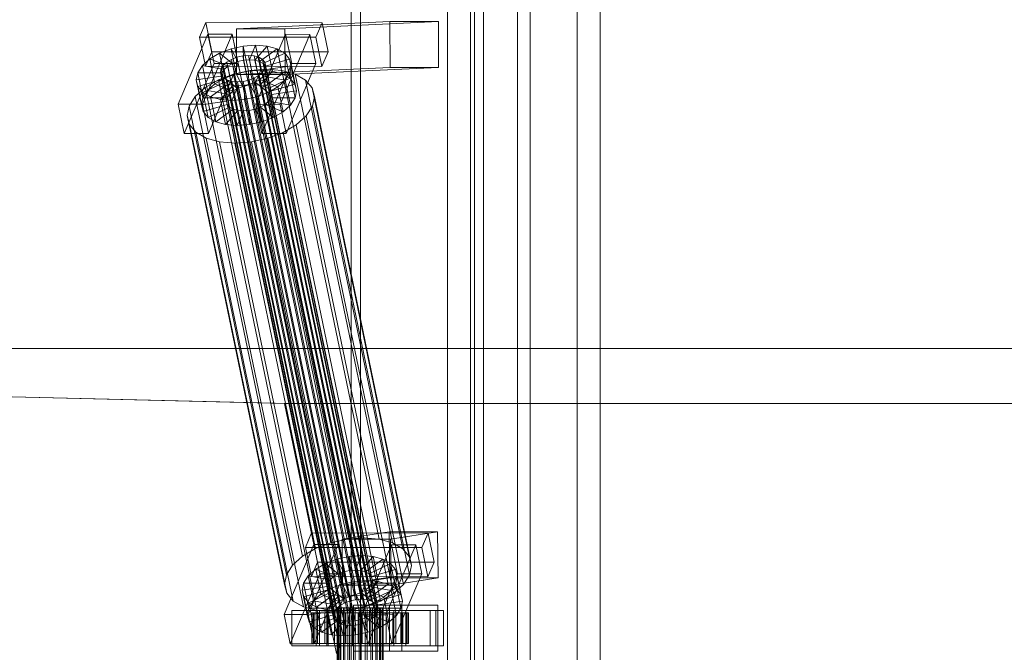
# Model space of a CAD drawing. Header units: millimetres. Extents: x -4738 to 65662, y -68080 to 6847.
# Tile 524 of 656: x 16249 to 16636, y -17870 to -17621. Entities that reach past the tile are written whole.
import ezdxf

# ---------------------------------------------------------------- set-up
doc = ezdxf.new("R2010")
doc.units = ezdxf.units.MM
doc.layers.add('superior_C02', color=7, linetype='Continuous', lineweight=0)

msp = doc.modelspace()

# ---------------------------------------------------------------- linework, layer by layer
at = {"layer": 'superior_C02'}
for p, q in [((16425.947, -18484.583), (16425.947, -17515.417)), ((16467.947, -17515.417), (16467.947, -18484.583)), ((16416.947, -17570), (16416.947, -18430)), ((16444.447, -17570), (16444.447, -18430)), ((16449.447, -18430), (16449.447, -17570)), ((16476.947, -18430), (16476.947, -17570)), ((16379.065, -17575), (16379.065, -18425)), ((16382.642, -18425), (16382.642, -17575)), ((16427.556, -18425), (16427.556, -17575)), ((16431.133, -17575), (16431.133, -18425)), ((16321.787, -17621.857), (16319.339, -17627.592)), ((16324.167, -17633.325), (16321.787, -17621.857)), ((16321.787, -17621.857), (16367.605, -17621.914)), ((16394.248, -17621.488), (16333.855, -17624.356)), ((16352.946, -17624.356), (16333.855, -17624.356)), ((16333.855, -17624.356), (16333.931, -17642.354)), ((16352.946, -17624.356), (16413.339, -17621.488)), ((16353.022, -17642.354), (16352.946, -17624.356)), ((16365.157, -17627.65), (16367.605, -17621.914)), ((16367.605, -17621.914), (16369.986, -17633.382)), ((16394.324, -17639.486), (16394.248, -17621.488)), ((16394.248, -17621.488), (16413.339, -17621.488)), ((16413.339, -17621.488), (16413.415, -17639.486)), ((16322.692, -17626.449), (16310.942, -17653.98)), ((16365.157, -17627.65), (16319.339, -17627.592)), ((16319.339, -17627.592), (16321.719, -17639.061)), ((16320.487, -17653.992), (16332.238, -17626.461)), ((16325.073, -17637.917), (16322.692, -17626.449)), ((16322.692, -17626.449), (16332.238, -17626.461)), ((16332.238, -17626.461), (16334.618, -17637.929)), ((16353.238, -17626.487), (16341.487, -17654.019)), ((16351.033, -17654.031), (16362.783, -17626.499)), ((16355.618, -17637.955), (16353.238, -17626.487)), ((16353.238, -17626.487), (16362.783, -17626.499)), ((16362.783, -17626.499), (16365.164, -17637.967)), ((16367.538, -17639.118), (16365.157, -17627.65)), ((16327.252, -17633.91), (16331.748, -17632.183)), ((16331.748, -17632.183), (16336.586, -17631.1)), ((16331.748, -17632.183), (16334.4, -17637.157)), ((16333.788, -17642.013), (16331.748, -17632.183)), ((16336.586, -17631.1), (16341.439, -17630.735)), ((16336.586, -17631.1), (16336.692, -17636.643)), ((16338.627, -17640.93), (16336.586, -17631.1)), ((16341.439, -17630.735), (16338.991, -17636.47)), ((16345.975, -17631.112), (16341.139, -17636.649)), ((16343.479, -17640.564), (16341.439, -17630.735)), ((16341.439, -17630.735), (16345.975, -17631.112)), ((16349.884, -17632.206), (16342.991, -17637.167)), ((16348.015, -17640.942), (16345.975, -17631.112)), ((16345.975, -17631.112), (16349.884, -17632.206)), ((16351.924, -17642.036), (16349.884, -17632.206)), ((16349.884, -17632.206), (16352.901, -17633.943)), ((16320.473, -17638.79), (16323.407, -17636.164)), ((16321.719, -17639.061), (16324.167, -17633.325)), ((16323.407, -17636.164), (16327.252, -17633.91)), ((16323.407, -17636.164), (16330.449, -17639.042)), ((16325.447, -17645.994), (16323.407, -17636.164)), ((16369.986, -17633.382), (16324.167, -17633.325)), ((16327.252, -17633.91), (16332.271, -17637.975)), ((16329.293, -17643.74), (16327.252, -17633.91)), ((16331.931, -17636.336), (16334.06, -17635.518)), ((16334.06, -17635.518), (16336.352, -17635.005)), ((16378.436, -17849.317), (16334.06, -17635.518)), ((16336.352, -17635.005), (16338.651, -17634.832)), ((16380.728, -17848.804), (16336.352, -17635.005)), ((16338.651, -17634.832), (16340.799, -17635.011)), ((16383.026, -17848.631), (16338.651, -17634.832)), ((16340.799, -17635.011), (16342.651, -17635.529)), ((16385.175, -17848.809), (16340.799, -17635.011)), ((16342.651, -17635.529), (16344.08, -17636.352)), ((16387.027, -17849.328), (16342.651, -17635.529)), ((16352.901, -17633.943), (16344.42, -17637.99)), ((16354.941, -17643.772), (16352.901, -17633.943)), ((16352.901, -17633.943), (16354.82, -17636.203)), ((16369.986, -17633.382), (16367.538, -17639.118)), ((16313.322, -17665.449), (16325.073, -17637.917)), ((16318.651, -17641.61), (16320.473, -17638.79)), ((16320.473, -17638.79), (16329.06, -17640.286)), ((16322.513, -17648.62), (16320.473, -17638.79)), ((16321.719, -17639.061), (16367.538, -17639.118)), ((16334.618, -17637.929), (16322.867, -17665.461)), ((16334.618, -17637.929), (16325.073, -17637.917)), ((16327.579, -17641.32), (16327.857, -17639.983)), ((16327.857, -17639.983), (16328.72, -17638.648)), ((16372.232, -17853.782), (16327.857, -17639.983)), ((16328.72, -17638.648), (16330.109, -17637.404)), ((16373.095, -17852.446), (16328.72, -17638.648)), ((16330.449, -17639.042), (16329.06, -17640.286)), ((16330.109, -17637.404), (16331.931, -17636.336)), ((16374.485, -17851.202), (16330.109, -17637.404)), ((16332.271, -17637.975), (16330.449, -17639.042)), ((16330.449, -17639.042), (16332.49, -17648.872)), ((16376.306, -17850.135), (16331.931, -17636.336)), ((16334.4, -17637.157), (16332.271, -17637.975)), ((16332.271, -17637.975), (16334.311, -17647.804)), ((16394.324, -17639.486), (16333.931, -17642.354)), ((16336.692, -17636.643), (16334.4, -17637.157)), ((16334.4, -17637.157), (16336.441, -17646.986)), ((16338.991, -17636.47), (16336.692, -17636.643)), ((16336.692, -17636.643), (16338.733, -17646.473)), ((16338.991, -17636.47), (16341.031, -17646.3)), ((16341.139, -17636.649), (16338.991, -17636.47)), ((16341.139, -17636.649), (16343.18, -17646.479)), ((16342.991, -17637.167), (16341.139, -17636.649)), ((16342.991, -17637.167), (16345.031, -17646.997)), ((16344.42, -17637.99), (16342.991, -17637.167)), ((16343.868, -17665.487), (16355.618, -17637.955)), ((16344.08, -17636.352), (16344.989, -17637.422)), ((16388.456, -17850.15), (16344.08, -17636.352)), ((16345.039, -17640.005), (16344.176, -17641.341)), ((16344.42, -17637.99), (16346.461, -17647.82)), ((16345.329, -17639.061), (16344.42, -17637.99)), ((16344.989, -17637.422), (16345.316, -17638.668)), ((16389.365, -17851.221), (16344.989, -17637.422)), ((16345.316, -17638.668), (16345.039, -17640.005)), ((16345.039, -17640.005), (16389.414, -17853.804)), ((16389.692, -17852.467), (16345.316, -17638.668)), ((16354.82, -17636.203), (16345.329, -17639.061)), ((16345.329, -17639.061), (16347.37, -17648.891)), ((16345.656, -17640.307), (16345.329, -17639.061)), ((16355.51, -17638.834), (16345.656, -17640.307)), ((16413.415, -17639.486), (16353.022, -17642.354)), ((16365.164, -17637.967), (16353.413, -17665.499)), ((16356.86, -17646.033), (16354.82, -17636.203)), ((16354.82, -17636.203), (16355.51, -17638.834)), ((16355.51, -17638.834), (16354.924, -17641.655)), ((16357.55, -17648.664), (16355.51, -17638.834)), ((16365.164, -17637.967), (16355.618, -17637.955)), ((16413.415, -17639.486), (16394.324, -17639.486)), ((16318.065, -17644.431), (16318.651, -17641.61)), ((16318.065, -17644.431), (16327.919, -17642.958)), ((16318.651, -17641.61), (16328.197, -17641.622)), ((16320.692, -17651.44), (16318.651, -17641.61)), ((16329.293, -17643.74), (16325.447, -17645.994)), ((16326.761, -17644.416), (16332.77, -17642.107)), ((16327.906, -17642.566), (16327.579, -17641.32)), ((16371.955, -17855.119), (16327.579, -17641.32)), ((16328.815, -17643.637), (16327.906, -17642.566)), ((16372.282, -17856.365), (16327.906, -17642.566)), ((16328.197, -17641.622), (16327.919, -17642.958)), ((16327.919, -17642.958), (16328.246, -17644.204)), ((16327.919, -17642.958), (16329.96, -17652.788)), ((16329.06, -17640.286), (16328.197, -17641.622)), ((16328.197, -17641.622), (16330.237, -17651.452)), ((16330.244, -17644.459), (16328.815, -17643.637)), ((16373.191, -17857.435), (16328.815, -17643.637)), ((16329.06, -17640.286), (16331.1, -17650.116)), ((16333.788, -17642.013), (16329.293, -17643.74)), ((16334.311, -17647.804), (16329.293, -17643.74)), ((16332.77, -17642.107), (16339.239, -17640.659)), ((16371.025, -17826.416), (16332.77, -17642.107)), ((16338.627, -17640.93), (16333.788, -17642.013)), ((16336.441, -17646.986), (16333.788, -17642.013)), ((16333.931, -17642.354), (16353.022, -17642.354)), ((16343.479, -17640.564), (16338.627, -17640.93)), ((16338.733, -17646.473), (16338.627, -17640.93)), ((16340.964, -17643.652), (16338.835, -17644.47)), ((16339.239, -17640.659), (16345.726, -17640.17)), ((16377.494, -17824.968), (16339.239, -17640.659)), ((16342.786, -17642.585), (16340.964, -17643.652)), ((16385.34, -17857.451), (16340.964, -17643.652)), ((16341.031, -17646.3), (16343.479, -17640.564)), ((16344.176, -17641.341), (16342.786, -17642.585)), ((16387.161, -17856.383), (16342.786, -17642.585)), ((16343.126, -17644.223), (16344.516, -17642.979)), ((16343.18, -17646.479), (16348.015, -17640.942)), ((16348.015, -17640.942), (16343.479, -17640.564)), ((16388.551, -17855.139), (16344.176, -17641.341)), ((16344.516, -17642.979), (16345.379, -17641.643)), ((16353.102, -17644.475), (16344.516, -17642.979)), ((16344.516, -17642.979), (16346.556, -17652.809)), ((16345.031, -17646.997), (16351.924, -17642.036)), ((16345.379, -17641.643), (16345.656, -17640.307)), ((16345.379, -17641.643), (16354.924, -17641.655)), ((16347.419, -17651.473), (16345.379, -17641.643)), ((16345.656, -17640.307), (16347.696, -17650.137)), ((16345.726, -17640.17), (16351.789, -17640.674)), ((16383.981, -17824.479), (16345.726, -17640.17)), ((16346.461, -17647.82), (16354.941, -17643.772)), ((16351.924, -17642.036), (16348.015, -17640.942)), ((16351.789, -17640.674), (16357.016, -17642.137)), ((16390.044, -17824.984), (16351.789, -17640.674)), ((16354.941, -17643.772), (16351.924, -17642.036)), ((16354.924, -17641.655), (16353.102, -17644.475)), ((16354.924, -17641.655), (16356.964, -17651.485)), ((16356.86, -17646.033), (16354.941, -17643.772)), ((16357.016, -17642.137), (16361.049, -17644.459)), ((16395.27, -17826.446), (16357.016, -17642.137)), ((16317.698, -17650.939), (16321.62, -17647.428)), ((16318.755, -17647.062), (16318.065, -17644.431)), ((16320.106, -17654.261), (16318.065, -17644.431)), ((16318.755, -17647.062), (16328.246, -17644.204)), ((16320.674, -17649.322), (16318.755, -17647.062)), ((16320.796, -17656.892), (16318.755, -17647.062)), ((16320.674, -17649.322), (16329.155, -17645.275)), ((16321.62, -17647.428), (16326.761, -17644.416)), ((16359.875, -17831.737), (16321.62, -17647.428)), ((16325.447, -17645.994), (16322.513, -17648.62)), ((16323.691, -17651.059), (16330.584, -17646.098)), ((16332.49, -17648.872), (16325.447, -17645.994)), ((16365.015, -17828.725), (16326.761, -17644.416)), ((16327.601, -17652.153), (16332.436, -17646.616)), ((16328.246, -17644.204), (16329.155, -17645.275)), ((16328.246, -17644.204), (16330.286, -17654.034)), ((16329.155, -17645.275), (16330.584, -17646.098)), ((16329.155, -17645.275), (16331.195, -17655.105)), ((16332.096, -17644.978), (16330.244, -17644.459)), ((16374.62, -17858.258), (16330.244, -17644.459)), ((16330.584, -17646.098), (16332.436, -17646.616)), ((16330.584, -17646.098), (16332.624, -17655.927)), ((16334.244, -17645.156), (16332.096, -17644.978)), ((16376.471, -17858.776), (16332.096, -17644.978)), ((16332.136, -17652.53), (16334.584, -17646.795)), ((16332.436, -17646.616), (16334.584, -17646.795)), ((16332.436, -17646.616), (16334.476, -17656.446)), ((16332.49, -17648.872), (16334.311, -17647.804)), ((16336.543, -17644.983), (16334.244, -17645.156)), ((16378.62, -17858.955), (16334.244, -17645.156)), ((16334.311, -17647.804), (16336.441, -17646.986)), ((16334.584, -17646.795), (16336.883, -17646.622)), ((16334.584, -17646.795), (16336.625, -17656.624)), ((16336.441, -17646.986), (16338.733, -17646.473)), ((16338.835, -17644.47), (16336.543, -17644.983)), ((16380.918, -17858.782), (16336.543, -17644.983)), ((16336.883, -17646.622), (16339.175, -17646.108)), ((16336.989, -17652.165), (16336.883, -17646.622)), ((16336.883, -17646.622), (16338.923, -17656.451)), ((16338.733, -17646.473), (16341.031, -17646.3)), ((16383.211, -17858.269), (16338.835, -17644.47)), ((16339.175, -17646.108), (16341.304, -17645.29)), ((16341.828, -17651.082), (16339.175, -17646.108)), ((16339.175, -17646.108), (16341.215, -17655.938)), ((16341.031, -17646.3), (16343.18, -17646.479)), ((16341.304, -17645.29), (16343.126, -17644.223)), ((16346.323, -17649.355), (16341.304, -17645.29)), ((16341.304, -17645.29), (16343.345, -17655.12)), ((16350.169, -17647.101), (16343.126, -17644.223)), ((16343.126, -17644.223), (16345.166, -17654.053)), ((16343.18, -17646.479), (16345.031, -17646.997)), ((16345.031, -17646.997), (16346.461, -17647.82)), ((16350.169, -17647.101), (16346.323, -17649.355)), ((16346.461, -17647.82), (16347.37, -17648.891)), ((16347.37, -17648.891), (16356.86, -17646.033)), ((16353.102, -17644.475), (16350.169, -17647.101)), ((16352.209, -17656.931), (16350.169, -17647.101)), ((16355.143, -17654.305), (16353.102, -17644.475)), ((16357.55, -17648.664), (16356.86, -17646.033)), ((16361.049, -17644.459), (16363.614, -17647.481)), ((16399.304, -17828.768), (16361.049, -17644.459)), ((16363.614, -17647.481), (16364.537, -17650.998)), ((16401.869, -17831.79), (16363.614, -17647.481)), ((16315.262, -17654.709), (16317.698, -17650.939)), ((16355.953, -17835.248), (16317.698, -17650.939)), ((16320.692, -17651.44), (16320.106, -17654.261)), ((16323.691, -17651.059), (16320.674, -17649.322)), ((16322.715, -17659.152), (16320.674, -17649.322)), ((16322.513, -17648.62), (16320.692, -17651.44)), ((16330.237, -17651.452), (16320.692, -17651.44)), ((16331.1, -17650.116), (16322.513, -17648.62)), ((16327.601, -17652.153), (16323.691, -17651.059)), ((16325.732, -17660.889), (16323.691, -17651.059)), ((16329.96, -17652.788), (16330.237, -17651.452)), ((16330.237, -17651.452), (16331.1, -17650.116)), ((16331.1, -17650.116), (16332.49, -17648.872)), ((16341.828, -17651.082), (16336.989, -17652.165)), ((16346.323, -17649.355), (16341.828, -17651.082)), ((16343.868, -17660.912), (16341.828, -17651.082)), ((16348.363, -17659.184), (16346.323, -17649.355)), ((16347.419, -17651.473), (16346.556, -17652.809)), ((16347.37, -17648.891), (16347.696, -17650.137)), ((16347.696, -17650.137), (16347.419, -17651.473)), ((16356.964, -17651.485), (16347.419, -17651.473)), ((16347.696, -17650.137), (16357.55, -17648.664)), ((16355.143, -17654.305), (16356.964, -17651.485)), ((16356.964, -17651.485), (16357.55, -17648.664)), ((16364.537, -17650.998), (16363.754, -17654.769)), ((16402.792, -17835.307), (16364.537, -17650.998)), ((16320.487, -17653.992), (16310.942, -17653.98)), ((16310.942, -17653.98), (16313.322, -17665.449)), ((16314.479, -17658.48), (16315.262, -17654.709)), ((16353.517, -17839.018), (16315.262, -17654.709)), ((16329.96, -17652.788), (16320.106, -17654.261)), ((16320.106, -17654.261), (16320.796, -17656.892)), ((16322.867, -17665.461), (16320.487, -17653.992)), ((16330.286, -17654.034), (16320.796, -17656.892)), ((16331.195, -17655.105), (16322.715, -17659.152)), ((16332.136, -17652.53), (16327.601, -17652.153)), ((16329.641, -17661.983), (16327.601, -17652.153)), ((16330.286, -17654.034), (16329.96, -17652.788)), ((16331.195, -17655.105), (16330.286, -17654.034)), ((16332.624, -17655.927), (16331.195, -17655.105)), ((16336.989, -17652.165), (16332.136, -17652.53)), ((16334.177, -17662.36), (16332.136, -17652.53)), ((16339.029, -17661.995), (16336.989, -17652.165)), ((16343.345, -17655.12), (16341.215, -17655.938)), ((16351.033, -17654.031), (16341.487, -17654.019)), ((16341.487, -17654.019), (16343.868, -17665.487)), ((16345.166, -17654.053), (16343.345, -17655.12)), ((16343.345, -17655.12), (16348.363, -17659.184)), ((16346.556, -17652.809), (16345.166, -17654.053)), ((16345.166, -17654.053), (16352.209, -17656.931)), ((16346.556, -17652.809), (16355.143, -17654.305)), ((16353.413, -17665.499), (16351.033, -17654.031)), ((16352.209, -17656.931), (16355.143, -17654.305)), ((16363.754, -17654.769), (16361.318, -17658.539)), ((16363.754, -17654.769), (16402.008, -17839.078)), ((16315.402, -17661.997), (16314.479, -17658.48)), ((16352.734, -17842.789), (16314.479, -17658.48)), ((16320.796, -17656.892), (16322.715, -17659.152)), ((16322.715, -17659.152), (16325.732, -17660.889)), ((16332.624, -17655.927), (16325.732, -17660.889)), ((16334.476, -17656.446), (16329.641, -17661.983)), ((16334.476, -17656.446), (16332.624, -17655.927)), ((16336.625, -17656.624), (16334.177, -17662.36)), ((16336.625, -17656.624), (16334.476, -17656.446)), ((16338.923, -17656.451), (16336.625, -17656.624)), ((16341.215, -17655.938), (16338.923, -17656.451)), ((16338.923, -17656.451), (16339.029, -17661.995)), ((16341.215, -17655.938), (16343.868, -17660.912)), ((16343.868, -17660.912), (16348.363, -17659.184)), ((16348.363, -17659.184), (16352.209, -17656.931)), ((16361.318, -17658.539), (16357.396, -17662.05)), ((16399.573, -17842.848), (16361.318, -17658.539)), ((16317.967, -17665.019), (16315.402, -17661.997)), ((16353.656, -17846.306), (16315.402, -17661.997)), ((16325.732, -17660.889), (16329.641, -17661.983)), ((16329.641, -17661.983), (16334.177, -17662.36)), ((16334.177, -17662.36), (16339.029, -17661.995)), ((16339.029, -17661.995), (16343.868, -17660.912)), ((16357.396, -17662.05), (16352.255, -17665.062)), ((16395.651, -17846.359), (16357.396, -17662.05)), ((16313.322, -17665.449), (16322.867, -17665.461)), ((16322, -17667.341), (16317.967, -17665.019)), ((16356.222, -17849.328), (16317.967, -17665.019)), ((16343.868, -17665.487), (16353.413, -17665.499)), ((16352.255, -17665.062), (16346.246, -17667.371)), ((16390.51, -17849.371), (16352.255, -17665.062)), ((16327.227, -17668.803), (16322, -17667.341)), ((16360.255, -17851.65), (16322, -17667.341)), ((16333.29, -17669.308), (16327.227, -17668.803)), ((16365.481, -17853.113), (16327.227, -17668.803)), ((16339.777, -17668.819), (16333.29, -17669.308)), ((16371.545, -17853.617), (16333.29, -17669.308)), ((16346.246, -17667.371), (16339.777, -17668.819)), ((16378.032, -17853.128), (16339.777, -17668.819)), ((16384.501, -17851.68), (16346.246, -17667.371)), ((15456.681, -17750), (16352.815, -17771.702)), ((16354.593, -17771.702), (15458.459, -17750)), ((15575.415, -17750), (24634.01, -17750)), ((24635.508, -17750), (15576.913, -17750)), ((16352.815, -17771.702), (16373.217, -17870)), ((16352.815, -17771.702), (16354.593, -17771.702)), ((16352.815, -17771.702), (17288.772, -17771.702)), ((16374.996, -17870), (16354.593, -17771.702)), ((17290.55, -17771.702), (16354.593, -17771.702)), ((16363.442, -17822.549), (16360.994, -17828.285)), ((16365.822, -17834.017), (16363.442, -17822.549)), ((16363.442, -17822.549), (16409.261, -17822.606)), ((16377.494, -17824.968), (16371.025, -17826.416)), ((16393.933, -17822.189), (16375.424, -17825.057)), ((16394.515, -17825.057), (16375.424, -17825.057)), ((16375.424, -17825.057), (16375.672, -17843.038)), ((16383.981, -17824.479), (16377.494, -17824.968)), ((16390.044, -17824.984), (16383.981, -17824.479)), ((16395.27, -17826.446), (16390.044, -17824.984)), ((16394.181, -17840.17), (16393.933, -17822.189)), ((16393.933, -17822.189), (16413.024, -17822.189)), ((16394.515, -17825.057), (16413.024, -17822.189)), ((16394.763, -17843.038), (16394.515, -17825.057)), ((16406.812, -17828.342), (16409.261, -17822.606)), ((16409.261, -17822.606), (16411.641, -17834.074)), ((16413.024, -17822.189), (16413.272, -17840.17)), ((16364.347, -17827.141), (16352.597, -17854.673)), ((16365.015, -17828.725), (16359.875, -17831.737)), ((16406.812, -17828.342), (16360.994, -17828.285)), ((16360.994, -17828.285), (16363.374, -17839.753)), ((16362.142, -17854.685), (16373.893, -17827.153)), ((16366.728, -17838.609), (16364.347, -17827.141)), ((16364.347, -17827.141), (16373.893, -17827.153)), ((16371.025, -17826.416), (16365.015, -17828.725)), ((16373.893, -17827.153), (16376.273, -17838.621)), ((16394.893, -17827.179), (16383.142, -17854.711)), ((16392.688, -17854.723), (16404.438, -17827.191)), ((16397.273, -17838.647), (16394.893, -17827.179)), ((16394.893, -17827.179), (16404.438, -17827.191)), ((16399.304, -17828.768), (16395.27, -17826.446)), ((16401.869, -17831.79), (16399.304, -17828.768)), ((16404.438, -17827.191), (16406.819, -17838.659)), ((16409.193, -17839.81), (16406.812, -17828.342)), ((16359.875, -17831.737), (16355.953, -17835.248)), ((16368.907, -17834.603), (16373.403, -17832.875)), ((16373.403, -17832.875), (16378.242, -17831.792)), ((16373.403, -17832.875), (16376.055, -17837.849)), ((16375.443, -17842.705), (16373.403, -17832.875)), ((16378.242, -17831.792), (16383.094, -17831.427)), ((16378.242, -17831.792), (16378.348, -17837.336)), ((16380.282, -17841.622), (16378.242, -17831.792)), ((16383.094, -17831.427), (16380.646, -17837.163)), ((16387.63, -17831.804), (16382.795, -17837.341)), ((16385.134, -17841.257), (16383.094, -17831.427)), ((16383.094, -17831.427), (16387.63, -17831.804)), ((16391.539, -17832.898), (16384.646, -17837.86)), ((16389.67, -17841.634), (16387.63, -17831.804)), ((16387.63, -17831.804), (16391.539, -17832.898)), ((16393.579, -17842.728), (16391.539, -17832.898)), ((16391.539, -17832.898), (16394.556, -17834.635)), ((16402.792, -17835.307), (16401.869, -17831.79)), ((16355.953, -17835.248), (16353.517, -17839.018)), ((16362.128, -17839.482), (16365.062, -17836.856)), ((16363.374, -17839.753), (16365.822, -17834.017)), ((16365.062, -17836.856), (16368.907, -17834.603)), ((16365.062, -17836.856), (16372.104, -17839.734)), ((16367.102, -17846.686), (16365.062, -17836.856)), ((16411.641, -17834.074), (16365.822, -17834.017)), ((16368.907, -17834.603), (16373.926, -17838.667)), ((16370.948, -17844.433), (16368.907, -17834.603)), ((16378.348, -17837.336), (16376.055, -17837.849)), ((16380.646, -17837.163), (16378.348, -17837.336)), ((16378.348, -17837.336), (16380.388, -17847.165)), ((16380.646, -17837.163), (16382.686, -17846.992)), ((16382.795, -17837.341), (16380.646, -17837.163)), ((16382.795, -17837.341), (16384.835, -17847.171)), ((16384.646, -17837.86), (16382.795, -17837.341)), ((16394.556, -17834.635), (16386.075, -17838.682)), ((16396.475, -17836.895), (16386.984, -17839.753)), ((16396.596, -17844.465), (16394.556, -17834.635)), ((16394.556, -17834.635), (16396.475, -17836.895)), ((16398.515, -17846.725), (16396.475, -17836.895)), ((16396.475, -17836.895), (16397.165, -17839.526)), ((16402.008, -17839.078), (16402.792, -17835.307)), ((16411.641, -17834.074), (16409.193, -17839.81)), ((16353.517, -17839.018), (16352.734, -17842.789)), ((16354.977, -17866.141), (16366.728, -17838.609)), ((16360.306, -17842.302), (16362.128, -17839.482)), ((16362.128, -17839.482), (16370.715, -17840.978)), ((16364.168, -17849.312), (16362.128, -17839.482)), ((16363.374, -17839.753), (16409.193, -17839.81)), ((16376.273, -17838.621), (16364.523, -17866.153)), ((16376.273, -17838.621), (16366.728, -17838.609)), ((16370.715, -17840.978), (16369.852, -17842.314)), ((16372.104, -17839.734), (16370.715, -17840.978)), ((16370.715, -17840.978), (16372.755, -17850.808)), ((16373.926, -17838.667), (16372.104, -17839.734)), ((16372.104, -17839.734), (16374.145, -17849.564)), ((16376.055, -17837.849), (16373.926, -17838.667)), ((16373.926, -17838.667), (16375.966, -17848.497)), ((16394.181, -17840.17), (16375.672, -17843.038)), ((16376.055, -17837.849), (16378.096, -17847.679)), ((16385.134, -17841.257), (16380.282, -17841.622)), ((16382.686, -17846.992), (16385.134, -17841.257)), ((16384.646, -17837.86), (16386.687, -17847.689)), ((16386.075, -17838.682), (16384.646, -17837.86)), ((16389.67, -17841.634), (16385.134, -17841.257)), ((16385.523, -17866.179), (16397.273, -17838.647)), ((16386.075, -17838.682), (16388.116, -17848.512)), ((16386.984, -17839.753), (16386.075, -17838.682)), ((16386.984, -17839.753), (16389.025, -17849.583)), ((16387.311, -17840.999), (16386.984, -17839.753)), ((16387.034, -17842.335), (16387.311, -17840.999)), ((16397.165, -17839.526), (16387.311, -17840.999)), ((16387.311, -17840.999), (16389.352, -17850.829)), ((16413.272, -17840.17), (16394.181, -17840.17)), ((16413.272, -17840.17), (16394.763, -17843.038)), ((16406.819, -17838.659), (16395.068, -17866.191)), ((16397.165, -17839.526), (16396.579, -17842.347)), ((16399.205, -17849.356), (16397.165, -17839.526)), ((16406.819, -17838.659), (16397.273, -17838.647)), ((16399.573, -17842.848), (16402.008, -17839.078)), ((16352.734, -17842.789), (16353.656, -17846.306)), ((16359.721, -17845.123), (16360.306, -17842.302)), ((16359.721, -17845.123), (16369.574, -17843.65)), ((16360.411, -17847.754), (16359.721, -17845.123)), ((16361.761, -17854.953), (16359.721, -17845.123)), ((16360.306, -17842.302), (16369.852, -17842.314)), ((16362.347, -17852.132), (16360.306, -17842.302)), ((16360.411, -17847.754), (16369.901, -17844.897)), ((16370.948, -17844.433), (16367.102, -17846.686)), ((16369.852, -17842.314), (16369.574, -17843.65)), ((16369.574, -17843.65), (16369.901, -17844.897)), ((16369.574, -17843.65), (16371.615, -17853.48)), ((16369.852, -17842.314), (16371.892, -17852.144)), ((16369.901, -17844.897), (16370.81, -17845.967)), ((16369.901, -17844.897), (16371.942, -17854.726)), ((16375.443, -17842.705), (16370.948, -17844.433)), ((16375.966, -17848.497), (16370.948, -17844.433)), ((16380.282, -17841.622), (16375.443, -17842.705)), ((16378.096, -17847.679), (16375.443, -17842.705)), ((16375.672, -17843.038), (16394.763, -17843.038)), ((16380.388, -17847.165), (16380.282, -17841.622)), ((16382.96, -17845.983), (16384.781, -17844.915)), ((16384.781, -17844.915), (16386.171, -17843.671)), ((16391.824, -17847.793), (16384.781, -17844.915)), ((16384.781, -17844.915), (16386.821, -17854.745)), ((16384.835, -17847.171), (16389.67, -17841.634)), ((16386.171, -17843.671), (16387.034, -17842.335)), ((16394.757, -17845.167), (16386.171, -17843.671)), ((16386.171, -17843.671), (16388.211, -17853.501)), ((16386.687, -17847.689), (16393.579, -17842.728)), ((16387.034, -17842.335), (16396.579, -17842.347)), ((16389.074, -17852.165), (16387.034, -17842.335)), ((16388.116, -17848.512), (16396.596, -17844.465)), ((16393.579, -17842.728), (16389.67, -17841.634)), ((16394.757, -17845.167), (16391.824, -17847.793)), ((16396.596, -17844.465), (16393.579, -17842.728)), ((16396.579, -17842.347), (16394.757, -17845.167)), ((16396.798, -17854.997), (16394.757, -17845.167)), ((16395.651, -17846.359), (16399.573, -17842.848)), ((16396.579, -17842.347), (16398.62, -17852.177)), ((16398.515, -17846.725), (16396.596, -17844.465)), ((16353.656, -17846.306), (16356.222, -17849.328)), ((16362.33, -17850.015), (16360.411, -17847.754)), ((16362.451, -17857.584), (16360.411, -17847.754)), ((16362.33, -17850.015), (16370.81, -17845.967)), ((16367.102, -17846.686), (16364.168, -17849.312)), ((16365.347, -17851.751), (16372.239, -17846.79)), ((16374.145, -17849.564), (16367.102, -17846.686)), ((16369.256, -17852.845), (16374.091, -17847.308)), ((16370.81, -17845.967), (16372.239, -17846.79)), ((16370.81, -17845.967), (16372.85, -17855.797)), ((16372.239, -17846.79), (16374.091, -17847.308)), ((16372.239, -17846.79), (16374.28, -17856.62)), ((16373.792, -17853.223), (16376.24, -17847.487)), ((16374.091, -17847.308), (16376.24, -17847.487)), ((16374.091, -17847.308), (16376.131, -17857.138)), ((16374.145, -17849.564), (16375.966, -17848.497)), ((16375.966, -17848.497), (16378.096, -17847.679)), ((16376.24, -17847.487), (16378.538, -17847.314)), ((16376.24, -17847.487), (16378.28, -17857.317)), ((16378.096, -17847.679), (16380.388, -17847.165)), ((16380.728, -17848.804), (16378.436, -17849.317)), ((16378.538, -17847.314), (16380.83, -17846.801)), ((16378.644, -17852.857), (16378.538, -17847.314)), ((16378.538, -17847.314), (16380.578, -17857.144)), ((16380.388, -17847.165), (16382.686, -17846.992)), ((16383.026, -17848.631), (16380.728, -17848.804)), ((16380.83, -17846.801), (16382.96, -17845.983)), ((16383.483, -17851.774), (16380.83, -17846.801)), ((16380.83, -17846.801), (16382.871, -17856.631)), ((16382.686, -17846.992), (16384.835, -17847.171)), ((16387.978, -17850.047), (16382.96, -17845.983)), ((16382.96, -17845.983), (16385, -17855.812)), ((16385.175, -17848.809), (16383.026, -17848.631)), ((16384.835, -17847.171), (16386.687, -17847.689)), ((16387.027, -17849.328), (16385.175, -17848.809)), ((16386.687, -17847.689), (16388.116, -17848.512)), ((16391.824, -17847.793), (16387.978, -17850.047)), ((16388.116, -17848.512), (16389.025, -17849.583)), ((16389.025, -17849.583), (16398.515, -17846.725)), ((16390.51, -17849.371), (16395.651, -17846.359)), ((16393.864, -17857.623), (16391.824, -17847.793)), ((16399.205, -17849.356), (16398.515, -17846.725)), ((16365.211, -17853), (16355.665, -17853)), ((16355.665, -17853), (16355.665, -17867)), ((16369.972, -17853), (16355.665, -17853)), ((16356.222, -17849.328), (16360.255, -17851.65)), ((16360.255, -17851.65), (16365.481, -17853.113)), ((16362.347, -17852.132), (16361.761, -17854.953)), ((16365.347, -17851.751), (16362.33, -17850.015)), ((16364.37, -17859.844), (16362.33, -17850.015)), ((16364.168, -17849.312), (16362.347, -17852.132)), ((16371.892, -17852.144), (16362.347, -17852.132)), ((16372.755, -17850.808), (16364.168, -17849.312)), ((16365.211, -17867), (16365.211, -17853)), ((16365.211, -17853), (16379.517, -17853)), ((16369.256, -17852.845), (16365.347, -17851.751)), ((16367.387, -17861.581), (16365.347, -17851.751)), ((16365.481, -17853.113), (16371.545, -17853.617)), ((16412.331, -17853), (16366.512, -17853)), ((16366.512, -17853), (16366.512, -17867)), ((16369.493, -17853), (16366.512, -17853)), ((16373.792, -17853.223), (16369.256, -17852.845)), ((16371.296, -17862.675), (16369.256, -17852.845)), ((16369.493, -17867), (16369.493, -17853)), ((16369.493, -17853), (16415.311, -17853)), ((16369.972, -17867), (16369.972, -17853)), ((16369.972, -17853), (16379.517, -17853)), ((16371.615, -17853.48), (16371.892, -17852.144)), ((16371.892, -17852.144), (16372.755, -17850.808)), ((16373.095, -17852.446), (16372.232, -17853.782)), ((16372.755, -17850.808), (16374.145, -17849.564)), ((16374.485, -17851.202), (16373.095, -17852.446)), ((16373.785, -17852), (16373.574, -17852)), ((16373.574, -17852), (16373.975, -17852)), ((16373.574, -18148), (16373.574, -17852)), ((16374.595, -17852), (16373.785, -17852)), ((16373.785, -18148), (16373.785, -17852)), ((16378.644, -17852.857), (16373.792, -17853.223)), ((16373.975, -17852), (16374.962, -17852)), ((16373.975, -18148), (16373.975, -17852)), ((16376.306, -17850.135), (16374.485, -17851.202)), ((16375.948, -17852), (16374.595, -17852)), ((16374.595, -18148), (16374.595, -17852)), ((16374.962, -17852), (16376.467, -17852)), ((16374.962, -18148), (16374.962, -17852)), ((16377.752, -17852), (16375.948, -17852)), ((16375.948, -18148), (16375.948, -17852)), ((16378.436, -17849.317), (16376.306, -17850.135)), ((16376.467, -17852), (16378.388, -17852)), ((16376.467, -18148), (16376.467, -17852)), ((16379.884, -17852), (16377.752, -17852)), ((16377.752, -18148), (16377.752, -17852)), ((16378.032, -17853.128), (16384.501, -17851.68)), ((16378.388, -17852), (16380.594, -17852)), ((16378.388, -18148), (16378.388, -17852)), ((16383.483, -17851.774), (16378.644, -17852.857)), ((16380.684, -17862.687), (16378.644, -17852.857)), ((16379.517, -17853), (16379.517, -17867)), ((16398.967, -17851), (16379.876, -17851)), ((16379.876, -17851), (16379.876, -17869)), ((16394.063, -17851), (16379.876, -17851)), ((16382.199, -17852), (16379.884, -17852)), ((16379.884, -18148), (16379.884, -17852)), ((16380.594, -17852), (16382.934, -17852)), ((16380.594, -18148), (16380.594, -17852)), ((16384.539, -17852), (16382.199, -17852)), ((16382.199, -18148), (16382.199, -17852)), ((16382.934, -17852), (16385.249, -17852)), ((16382.934, -18148), (16382.934, -17852)), ((16387.978, -17850.047), (16383.483, -17851.774)), ((16385.523, -17861.604), (16383.483, -17851.774)), ((16384.501, -17851.68), (16390.51, -17849.371)), ((16386.744, -17852), (16384.539, -17852)), ((16384.539, -18148), (16384.539, -17852)), ((16385.249, -17852), (16387.381, -17852)), ((16385.249, -18148), (16385.249, -17852)), ((16395.757, -17853), (16386.211, -17853)), ((16386.211, -17853), (16386.211, -17867)), ((16400.518, -17853), (16386.211, -17853)), ((16388.665, -17852), (16386.744, -17852)), ((16386.744, -18148), (16386.744, -17852)), ((16388.456, -17850.15), (16387.027, -17849.328)), ((16387.381, -17852), (16389.185, -17852)), ((16387.381, -18148), (16387.381, -17852)), ((16390.019, -17859.877), (16387.978, -17850.047)), ((16389.074, -17852.165), (16388.211, -17853.501)), ((16389.365, -17851.221), (16388.456, -17850.15)), ((16390.17, -17852), (16388.665, -17852)), ((16388.665, -18148), (16388.665, -17852)), ((16389.025, -17849.583), (16389.352, -17850.829)), ((16389.352, -17850.829), (16389.074, -17852.165)), ((16398.62, -17852.177), (16389.074, -17852.165)), ((16389.185, -17852), (16390.538, -17852)), ((16389.185, -18148), (16389.185, -17852)), ((16389.352, -17850.829), (16399.205, -17849.356)), ((16389.692, -17852.467), (16389.365, -17851.221)), ((16389.414, -17853.804), (16389.692, -17852.467)), ((16391.157, -17852), (16390.17, -17852)), ((16390.17, -18148), (16390.17, -17852)), ((16390.538, -17852), (16391.347, -17852)), ((16390.538, -18148), (16390.538, -17852)), ((16391.559, -17852), (16391.157, -17852)), ((16391.157, -17852), (16391.157, -18148)), ((16391.347, -17852), (16391.559, -17852)), ((16391.347, -18148), (16391.347, -17852)), ((16391.559, -18148), (16391.559, -17852)), ((16394.063, -17869), (16394.063, -17851)), ((16394.063, -17851), (16413.154, -17851)), ((16395.757, -17867), (16395.757, -17853)), ((16395.757, -17853), (16410.063, -17853)), ((16396.798, -17854.997), (16398.62, -17852.177)), ((16398.62, -17852.177), (16399.205, -17849.356)), ((16398.967, -17869), (16398.967, -17851)), ((16398.967, -17851), (16413.154, -17851)), ((16400.518, -17867), (16400.518, -17853)), ((16400.518, -17853), (16410.063, -17853)), ((16410.063, -17853), (16410.063, -17867)), ((16412.331, -17867), (16412.331, -17853)), ((16412.331, -17853), (16415.311, -17853)), ((16413.154, -17851), (16413.154, -17869)), ((16415.311, -17853), (16415.311, -17867)), ((16362.142, -17854.685), (16352.597, -17854.673)), ((16352.597, -17854.673), (16354.977, -17866.141)), ((16371.615, -17853.48), (16361.761, -17854.953)), ((16361.761, -17854.953), (16362.451, -17857.584)), ((16364.523, -17866.153), (16362.142, -17854.685)), ((16371.942, -17854.726), (16362.451, -17857.584)), ((16364.028, -17854), (16363.582, -17854)), ((16363.582, -17854), (16373.574, -17854)), ((16363.582, -17866), (16363.582, -17854)), ((16363.582, -17854), (16364.43, -17854)), ((16365.737, -17854), (16364.028, -17854)), ((16364.028, -17854), (16373.785, -17854)), ((16364.028, -17866), (16364.028, -17854)), ((16372.85, -17855.797), (16364.37, -17859.844)), ((16364.43, -17854), (16373.975, -17854)), ((16364.43, -17866), (16364.43, -17854)), ((16364.43, -17854), (16366.513, -17854)), ((16368.594, -17854), (16365.737, -17854)), ((16365.737, -17854), (16374.595, -17854)), ((16365.737, -17866), (16365.737, -17854)), ((16366.513, -17854), (16374.962, -17854)), ((16366.513, -17866), (16366.513, -17854)), ((16366.513, -17854), (16369.691, -17854)), ((16374.28, -17856.62), (16367.387, -17861.581)), ((16372.402, -17854), (16368.594, -17854)), ((16368.594, -17854), (16375.948, -17854)), ((16368.594, -17866), (16368.594, -17854)), ((16369.691, -17854), (16376.467, -17854)), ((16369.691, -17866), (16369.691, -17854)), ((16369.691, -17854), (16373.746, -17854)), ((16371.545, -17853.617), (16378.032, -17853.128)), ((16371.942, -17854.726), (16371.615, -17853.48)), ((16372.85, -17855.797), (16371.942, -17854.726)), ((16372.232, -17853.782), (16371.955, -17855.119)), ((16371.955, -17855.119), (16372.282, -17856.365)), ((16372.282, -17856.365), (16373.191, -17857.435)), ((16376.903, -17854), (16372.402, -17854)), ((16372.402, -17854), (16377.752, -17854)), ((16372.402, -17866), (16372.402, -17854)), ((16374.28, -17856.62), (16372.85, -17855.797)), ((16373.574, -17854), (16373.785, -17854)), ((16373.574, -17854), (16373.574, -17866)), ((16373.975, -17854), (16373.574, -17854)), ((16373.746, -17854), (16378.388, -17854)), ((16373.746, -17866), (16373.746, -17854)), ((16373.746, -17854), (16378.402, -17854)), ((16373.785, -17854), (16374.595, -17854)), ((16373.785, -17854), (16373.785, -17866)), ((16375.832, -17863.052), (16373.792, -17853.223)), ((16373.975, -17854), (16373.975, -17866)), ((16374.962, -17854), (16373.975, -17854)), ((16376.131, -17857.138), (16374.28, -17856.62)), ((16374.595, -17854), (16375.948, -17854)), ((16374.595, -17854), (16374.595, -17866)), ((16374.962, -17854), (16374.962, -17866)), ((16376.467, -17854), (16374.962, -17854)), ((16375.948, -17854), (16377.752, -17854)), ((16375.948, -17854), (16375.948, -17866)), ((16376.467, -17854), (16376.467, -17866)), ((16378.388, -17854), (16376.467, -17854)), ((16381.79, -17854), (16376.903, -17854)), ((16376.903, -17854), (16379.884, -17854)), ((16376.903, -17866), (16376.903, -17854)), ((16377.752, -17854), (16379.884, -17854)), ((16377.752, -17854), (16377.752, -17866)), ((16378.388, -17854), (16378.388, -17866)), ((16380.594, -17854), (16378.388, -17854)), ((16378.402, -17854), (16380.594, -17854)), ((16378.402, -17866), (16378.402, -17854)), ((16378.402, -17854), (16383.342, -17854)), ((16379.884, -17854), (16382.199, -17854)), ((16379.884, -17854), (16379.884, -17866)), ((16382.871, -17856.631), (16380.578, -17857.144)), ((16380.594, -17854), (16380.594, -17866)), ((16382.934, -17854), (16380.594, -17854)), ((16386.73, -17854), (16381.79, -17854)), ((16381.79, -17854), (16382.199, -17854)), ((16381.79, -17866), (16381.79, -17854)), ((16382.199, -17854), (16384.539, -17854)), ((16382.199, -17854), (16382.199, -17866)), ((16385, -17855.812), (16382.871, -17856.631)), ((16382.871, -17856.631), (16385.523, -17861.604)), ((16383.342, -17854), (16382.934, -17854)), ((16382.934, -17854), (16382.934, -17866)), ((16385.249, -17854), (16382.934, -17854)), ((16392.688, -17854.723), (16383.142, -17854.711)), ((16383.142, -17854.711), (16385.523, -17866.179)), ((16383.342, -17866), (16383.342, -17854)), ((16383.342, -17854), (16388.229, -17854)), ((16386.73, -17854), (16384.539, -17854)), ((16384.539, -17854), (16386.744, -17854)), ((16384.539, -17854), (16384.539, -17866)), ((16386.821, -17854.745), (16385, -17855.812)), ((16385, -17855.812), (16390.019, -17859.877)), ((16388.229, -17854), (16385.249, -17854)), ((16385.249, -17854), (16385.249, -17866)), ((16387.381, -17854), (16385.249, -17854)), ((16385.34, -17857.451), (16387.161, -17856.383)), ((16391.386, -17854), (16386.73, -17854)), ((16386.73, -17866), (16386.73, -17854)), ((16391.386, -17854), (16386.744, -17854)), ((16386.744, -17854), (16388.665, -17854)), ((16386.744, -17854), (16386.744, -17866)), ((16388.211, -17853.501), (16386.821, -17854.745)), ((16386.821, -17854.745), (16393.864, -17857.623)), ((16387.161, -17856.383), (16388.551, -17855.139)), ((16392.73, -17854), (16387.381, -17854)), ((16387.381, -17854), (16387.381, -17866)), ((16389.185, -17854), (16387.381, -17854)), ((16388.211, -17853.501), (16396.798, -17854.997)), ((16388.229, -17866), (16388.229, -17854)), ((16388.229, -17854), (16392.73, -17854)), ((16388.551, -17855.139), (16389.414, -17853.804)), ((16395.441, -17854), (16388.665, -17854)), ((16388.665, -17854), (16390.17, -17854)), ((16388.665, -17854), (16388.665, -17866)), ((16396.539, -17854), (16389.185, -17854)), ((16389.185, -17854), (16389.185, -17866)), ((16390.538, -17854), (16389.185, -17854)), ((16398.619, -17854), (16390.17, -17854)), ((16390.17, -17854), (16391.157, -17854)), ((16390.17, -17854), (16390.17, -17866)), ((16399.395, -17854), (16390.538, -17854)), ((16390.538, -17854), (16390.538, -17866)), ((16391.347, -17854), (16390.538, -17854)), ((16391.157, -17854), (16400.703, -17854)), ((16391.157, -17866), (16391.157, -17854)), ((16391.157, -17854), (16391.559, -17854)), ((16401.104, -17854), (16391.347, -17854)), ((16391.347, -17854), (16391.347, -17866)), ((16391.559, -17854), (16391.347, -17854)), ((16395.441, -17854), (16391.386, -17854)), ((16391.386, -17866), (16391.386, -17854)), ((16401.55, -17854), (16391.559, -17854)), ((16391.559, -17854), (16391.559, -17866)), ((16395.068, -17866.191), (16392.688, -17854.723)), ((16392.73, -17866), (16392.73, -17854)), ((16392.73, -17854), (16396.539, -17854)), ((16393.864, -17857.623), (16396.798, -17854.997)), ((16398.619, -17854), (16395.441, -17854)), ((16395.441, -17866), (16395.441, -17854)), ((16396.539, -17866), (16396.539, -17854)), ((16396.539, -17854), (16399.395, -17854)), ((16400.703, -17854), (16398.619, -17854)), ((16398.619, -17866), (16398.619, -17854)), ((16399.395, -17866), (16399.395, -17854)), ((16399.395, -17854), (16401.104, -17854)), ((16400.703, -17854), (16400.703, -17866)), ((16401.55, -17854), (16400.703, -17854)), ((16401.104, -17866), (16401.104, -17854)), ((16401.104, -17854), (16401.55, -17854)), ((16401.55, -17866), (16401.55, -17854)), ((16362.451, -17857.584), (16364.37, -17859.844)), ((16364.37, -17859.844), (16367.387, -17861.581)), ((16376.131, -17857.138), (16371.296, -17862.675)), ((16373.191, -17857.435), (16374.62, -17858.258)), ((16374.62, -17858.258), (16376.471, -17858.776)), ((16378.28, -17857.317), (16375.832, -17863.052)), ((16378.28, -17857.317), (16376.131, -17857.138)), ((16376.471, -17858.776), (16378.62, -17858.955)), ((16380.578, -17857.144), (16378.28, -17857.317)), ((16378.62, -17858.955), (16380.918, -17858.782)), ((16380.578, -17857.144), (16380.684, -17862.687)), ((16380.918, -17858.782), (16383.211, -17858.269)), ((16383.211, -17858.269), (16385.34, -17857.451)), ((16385.523, -17861.604), (16390.019, -17859.877)), ((16390.019, -17859.877), (16393.864, -17857.623)), ((16367.387, -17861.581), (16371.296, -17862.675)), ((16371.296, -17862.675), (16375.832, -17863.052)), ((16375.832, -17863.052), (16380.684, -17862.687)), ((16380.684, -17862.687), (16385.523, -17861.604)), ((16354.977, -17866.141), (16364.523, -17866.153)), ((16355.665, -17867), (16365.211, -17867)), ((16355.665, -17867), (16369.972, -17867)), ((16373.574, -17866), (16363.582, -17866)), ((16363.582, -17866), (16364.028, -17866)), ((16364.43, -17866), (16363.582, -17866)), ((16373.785, -17866), (16364.028, -17866)), ((16364.028, -17866), (16365.737, -17866)), ((16373.975, -17866), (16364.43, -17866)), ((16366.513, -17866), (16364.43, -17866)), ((16379.517, -17867), (16365.211, -17867)), ((16374.595, -17866), (16365.737, -17866)), ((16365.737, -17866), (16368.594, -17866)), ((16366.512, -17867), (16412.331, -17867)), ((16366.512, -17867), (16369.493, -17867)), ((16374.962, -17866), (16366.513, -17866)), ((16369.691, -17866), (16366.513, -17866)), ((16375.948, -17866), (16368.594, -17866)), ((16368.594, -17866), (16372.402, -17866)), ((16415.311, -17867), (16369.493, -17867)), ((16376.467, -17866), (16369.691, -17866)), ((16373.746, -17866), (16369.691, -17866)), ((16379.517, -17867), (16369.972, -17867)), ((16377.752, -17866), (16372.402, -17866)), ((16372.402, -17866), (16376.903, -17866)), ((16373.785, -17866), (16373.574, -17866)), ((16373.574, -17866), (16373.975, -17866)), ((16378.388, -17866), (16373.746, -17866)), ((16378.402, -17866), (16373.746, -17866)), ((16374.595, -17866), (16373.785, -17866)), ((16373.975, -17866), (16374.962, -17866)), ((16375.948, -17866), (16374.595, -17866)), ((16374.962, -17866), (16376.467, -17866)), ((16377.752, -17866), (16375.948, -17866)), ((16376.467, -17866), (16378.388, -17866)), ((16379.884, -17866), (16376.903, -17866)), ((16376.903, -17866), (16381.79, -17866)), ((16379.884, -17866), (16377.752, -17866)), ((16378.388, -17866), (16380.594, -17866)), ((16380.594, -17866), (16378.402, -17866)), ((16383.342, -17866), (16378.402, -17866)), ((16382.199, -17866), (16379.884, -17866)), ((16380.594, -17866), (16382.934, -17866)), ((16382.199, -17866), (16381.79, -17866)), ((16381.79, -17866), (16386.73, -17866)), ((16384.539, -17866), (16382.199, -17866)), ((16382.934, -17866), (16383.342, -17866)), ((16382.934, -17866), (16385.249, -17866)), ((16388.229, -17866), (16383.342, -17866)), ((16386.744, -17866), (16384.539, -17866)), ((16384.539, -17866), (16386.73, -17866)), ((16385.249, -17866), (16388.229, -17866)), ((16385.249, -17866), (16387.381, -17866)), ((16385.523, -17866.179), (16395.068, -17866.191)), ((16386.211, -17867), (16395.757, -17867)), ((16386.211, -17867), (16400.518, -17867)), ((16386.73, -17866), (16391.386, -17866)), ((16388.665, -17866), (16386.744, -17866)), ((16386.744, -17866), (16391.386, -17866)), ((16387.381, -17866), (16392.73, -17866)), ((16387.381, -17866), (16389.185, -17866)), ((16392.73, -17866), (16388.229, -17866)), ((16390.17, -17866), (16388.665, -17866)), ((16388.665, -17866), (16395.441, -17866)), ((16389.185, -17866), (16396.539, -17866)), ((16389.185, -17866), (16390.538, -17866)), ((16391.157, -17866), (16390.17, -17866)), ((16390.17, -17866), (16398.619, -17866)), ((16390.538, -17866), (16399.395, -17866)), ((16390.538, -17866), (16391.347, -17866)), ((16400.703, -17866), (16391.157, -17866)), ((16391.559, -17866), (16391.157, -17866)), ((16391.347, -17866), (16401.104, -17866)), ((16391.347, -17866), (16391.559, -17866)), ((16391.386, -17866), (16395.441, -17866)), ((16391.559, -17866), (16401.55, -17866)), ((16396.539, -17866), (16392.73, -17866)), ((16395.441, -17866), (16398.619, -17866)), ((16410.063, -17867), (16395.757, -17867)), ((16399.395, -17866), (16396.539, -17866)), ((16398.619, -17866), (16400.703, -17866)), ((16401.104, -17866), (16399.395, -17866)), ((16410.063, -17867), (16400.518, -17867)), ((16400.703, -17866), (16401.55, -17866)), ((16401.55, -17866), (16401.104, -17866)), ((16415.311, -17867), (16412.331, -17867)), ((16379.876, -17869), (16398.967, -17869)), ((16394.063, -17869), (16379.876, -17869)), ((16413.154, -17869), (16394.063, -17869)), ((16413.154, -17869), (16398.967, -17869))]:
    msp.add_line(p, q, dxfattribs=at)

doc.saveas('drawing.dxf')
